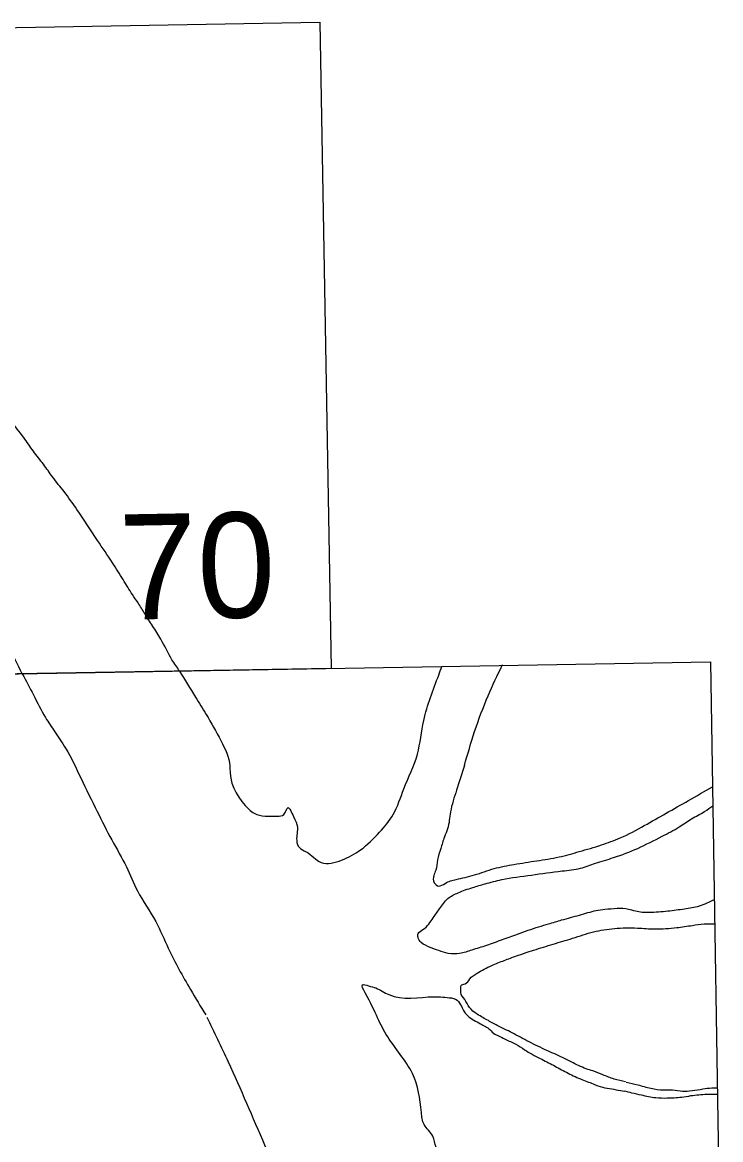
# Model space of a CAD drawing. Extents: x 3914892 to 3953151, y 242587 to 268572.
# Drawn here: x 3940877 to 3941654, y 246542 to 247784 of the extents above; entities that cross this region are included whole.
import ezdxf

# ---------------------------------------------------------------- set-up
doc = ezdxf.new("R2010")
doc.units = 0
doc.layers.add('V-ANNO-NPLT', color=7, linetype='Continuous')

msp = doc.modelspace()

# ---------------------------------------------------------------- linework, layer by layer
at = {"layer": 'V-ANNO-NPLT'}
for p, q in [((3939948.9, 247762.4), (3941208.1, 247784.2)), ((3941208.1, 247784.2), (3941220.9, 247066.1)), ((3941220.9, 247066.1), (3939961, 247044.3)), ((3941649.7, 246592.5), (3941648.2, 246592.6)), ((3941650.6, 246592.5), (3941648.2, 246592.6))]:
    msp.add_line(p, q, dxfattribs=at)
msp.add_lwpolyline([(3940393.3, 246333.4), (3940381, 247051.5), (3941642.4, 247073.6), (3941653.8, 246355.6)], dxfattribs=at)
for points in [[(3940923.9, 247262.7), (3940911.1, 247278.9), (3940900.9, 247293), (3940889.7, 247307.6), (3940878.9, 247322.8), (3940864.5, 247341), (3940846, 247363.5), (3940824.5, 247387.2), (3940807.2, 247404.6), (3940782.4, 247428.7)], [(3941052.3, 247063.2), (3941043.8, 247075.8), (3941031.4, 247098.7), (3941022.2, 247113.5), (3941013.5, 247127.2), (3941006.1, 247138.9), (3940999.9, 247148.2), (3940989.4, 247164.9), (3940977.7, 247183.5), (3940961, 247208.3), (3940938.1, 247242.9), (3940923.9, 247262.7)], [(3940877.4, 247060.2), (3940861.8, 247090.5), (3940846.3, 247120.9), (3940831.4, 247151.2), (3940818.1, 247171.5), (3940807.6, 247188.2), (3940793, 247213.8), (3940774, 247236.3)], [(3941052.3, 247063.2), (3941070, 247034.2), (3941081.7, 247015.1), (3941098.1, 246985.9), (3941108.1, 246957.7), (3941108.4, 246949.7), (3941129.4, 246909.7), (3941135.2, 246905.2), (3941160.8, 246902.1), (3941168.1, 246903.9), (3941172.4, 246911.4), (3941178.8, 246901.5), (3941183.2, 246890.1), (3941182.4, 246875), (3941185.4, 246867), (3941192.9, 246862.5), (3941209.8, 246850.5), (3941232.3, 246853.1), (3941253.3, 246864.4), (3941274.6, 246884.2), (3941289.7, 246903.7), (3941301.6, 246932.4), (3941316.6, 246970.7), (3941323.6, 247008.3), (3941340.3, 247058.8), (3941343.7, 247068.4)], [(3941368.9, 246958.3), (3941380.2, 246995.9), (3941395.2, 247035.7), (3941410.9, 247069.6), (3941411.2, 247070.2)], [(3940877.4, 247060.2), (3940889.7, 247036.9), (3940903.2, 247011.5), (3940913.4, 246995.8), (3940925.5, 246977.6), (3940942.4, 246944.4), (3940960.7, 246907), (3940976.8, 246875.6), (3940993.1, 246845.5), (3941005.4, 246819), (3941025.7, 246784.9), (3941039.6, 246755.3), (3941064.4, 246709.2), (3941081.3, 246681.2)], [(3941368.9, 246958.3), (3941360.2, 246930.9), (3941353.4, 246906.6), (3941350.2, 246888), (3941346.7, 246878.9), (3941342.5, 246865.9), (3941339, 246853.3), (3941337, 246841.9), (3941334.8, 246836.2), (3941335.3, 246828), (3941340.2, 246824.3), (3941347.4, 246827.3), (3941359.6, 246831.6), (3941380, 246836.6), (3941402, 246843.7), (3941424, 246848.3), (3941449.4, 246852.4), (3941474.1, 246856.6), (3941496.6, 246862.6), (3941521.2, 246870), (3941542.2, 246877.8), (3941568.9, 246891.5), (3941593.1, 246905.2), (3941618, 246919.4), (3941644.6, 246934.6)], [(3941646.6, 246809.1), (3941629.8, 246801.9), (3941613.5, 246798.7), (3941595.1, 246796.3), (3941574, 246794.9), (3941559, 246796.2), (3941551.3, 246798.4), (3941538.6, 246799.2), (3941525.1, 246798.1), (3941515.2, 246796.7), (3941496.5, 246791.7), (3941476.6, 246786.2), (3941462.2, 246781.9), (3941451.1, 246778.7), (3941427.7, 246770.5), (3941410.7, 246764.5), (3941393.3, 246758.2), (3941377.1, 246753.1), (3941363.5, 246749.3), (3941351, 246749.5), (3941340.4, 246752.5), (3941330.7, 246756.1), (3941320.9, 246761.6), (3941317.3, 246767.1), (3941317.4, 246771.5), (3941322.7, 246775.9), (3941334.3, 246789.1), (3941341.2, 246799), (3941350.6, 246810.4), (3941361.8, 246816.8), (3941378.1, 246822.7), (3941391.8, 246826.7), (3941410.4, 246831.4), (3941443.4, 246836.5), (3941477.5, 246841.1), (3941498, 246844.1), (3941514.6, 246849.6), (3941534.7, 246855.9), (3941561.6, 246866.2), (3941588.7, 246879.6), (3941607.7, 246890.1), (3941621.4, 246899.1), (3941635.9, 246907.2), (3941644.9, 246913.6)], [(3941382.9, 246727.4), (3941399.2, 246736), (3941413.2, 246741.6), (3941426.8, 246746.7), (3941445.8, 246753), (3941467.6, 246759.8), (3941489.1, 246766.2), (3941512.5, 246773.4), (3941535.6, 246777.1), (3941561.2, 246777.6), (3941580.8, 246776.6), (3941604.9, 246778.1), (3941622.3, 246780.6), (3941635.3, 246782.3), (3941646.7, 246782.2)], [(3941547.8, 246606.6), (3941535.3, 246609.8), (3941522.8, 246614.5), (3941511.7, 246618.8), (3941504.3, 246621.2), (3941487.7, 246628.8), (3941463.1, 246640.5), (3941443.1, 246649.9), (3941424.2, 246660), (3941406.9, 246668.6), (3941395.5, 246674.7), (3941383.2, 246681.9), (3941374.4, 246689.5), (3941369.2, 246698.2), (3941364.8, 246705.9), (3941364.9, 246710.4), (3941365.2, 246713.7), (3941369.6, 246715.7), (3941374.8, 246721), (3941382.9, 246727.4)], [(3941409.3, 246351.3), (3941404, 246367.9), (3941388, 246388.5), (3941373.7, 246422.4), (3941365.5, 246450.5), (3941360, 246474.2), (3941347.8, 246493.7), (3941343, 246520.5), (3941337.3, 246534.1), (3941333.8, 246546.4), (3941324.1, 246559.2), (3941321.1, 246572.7), (3941311, 246616), (3941283.6, 246656.6), (3941258.6, 246705.6), (3941255.5, 246714.7), (3941262.2, 246713.5), (3941270.5, 246711), (3941284.7, 246703.6), (3941335.2, 246701.2), (3941354.4, 246700)], [(3941354.4, 246700), (3941358.9, 246698.5), (3941364.7, 246692.4), (3941367.8, 246685.9), (3941372.6, 246680.1), (3941386.7, 246671.3), (3941397.2, 246664.7), (3941402.6, 246659.8), (3941406.1, 246658.2), (3941414.1, 246654.2), (3941426, 246648.5), (3941435.7, 246642.4), (3941453, 246632.7), (3941467.8, 246625.1), (3941482.2, 246617.3), (3941497.8, 246609.9), (3941512.1, 246604.4), (3941517.3, 246602.3), (3941527.6, 246599.7), (3941537.7, 246598), (3941546.8, 246596.4)], [(3941082.6, 246678.7), (3941106.2, 246629.1), (3941146.8, 246536.6), (3941182.5, 246458.4), (3941208.8, 246403.4), (3941235.4, 246348.3)], [(3941548.8, 246606.3), (3941561.6, 246603.3), (3941576.1, 246599.6), (3941590.7, 246597.8), (3941600.4, 246597.7), (3941611.4, 246596.4), (3941621.9, 246597.1), (3941633.9, 246598.8), (3941644, 246600), (3941649.9, 246600)], [(3941650, 246592.6), (3941638.5, 246592.6), (3941620.4, 246591), (3941610.2, 246589.4), (3941594.2, 246588.4), (3941581.6, 246588.8), (3941565.7, 246591.8), (3941555.1, 246594.3), (3941546.8, 246596.4)]]:
    msp.add_spline(points, degree=3, dxfattribs=at)

# ---------------------------------------------------------------- texts
msp.add_text('70', height=117, rotation=1.025, dxfattribs=at).set_placement((3940985.7, 247120.2))

doc.saveas('drawing.dxf')
